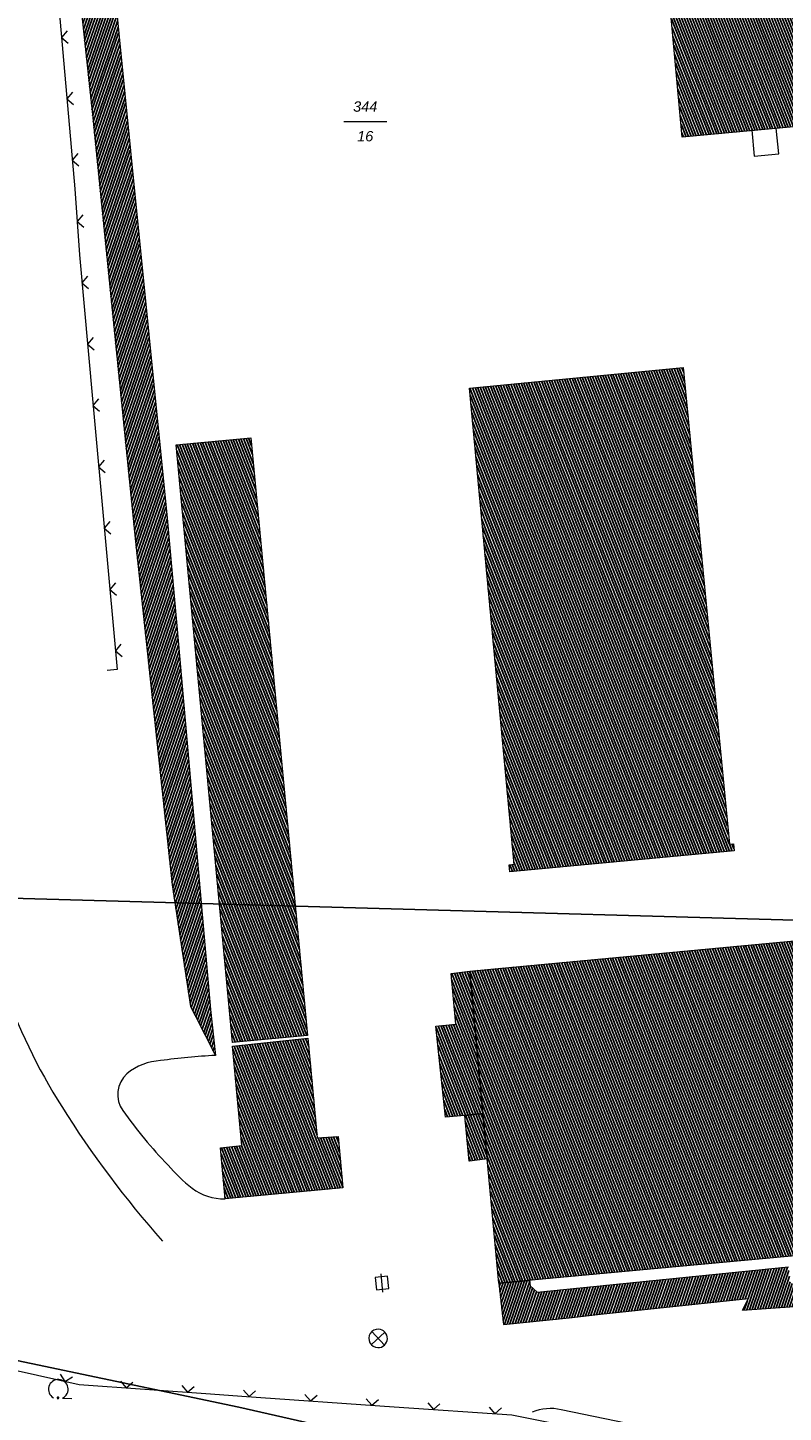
# Model space of a CAD drawing. Header units: metres. Extents: x 345144 to 348639, y 5629211 to 5635235.
# Tile 872 of 1056: x 347902 to 347964, y 5630395 to 5630508. Entities that reach past the tile are written whole.
import ezdxf
from ezdxf.enums import TextEntityAlignment as Align

# ---------------------------------------------------------------- set-up
doc = ezdxf.new("R2010")
doc.units = ezdxf.units.M
doc.header["$MEASUREMENT"] = 0
for name, color, linetype in [('028 Geländeform', 7, 'Continuous'), ('065-066 Ver_Entsorgung', 7, 'Continuous'), ('065-066 Ver_Entsorgung Ausg.', 7, 'Continuous'), ('081-083 Topographie', 7, 'Continuous'), ('AX Flurstück', 7, 'Continuous'), ('AX Gebäude', 7, 'Continuous'), ('Blatt', 7, 'Continuous'), ('Definitionslinie', 7, 'Continuous'), ('Präsentationsobjekt -Text (punktförmig)', 7, 'Continuous')]:
    doc.layers.add(name, color=color, linetype=linetype)
doc.styles.add('ARIALIT', font='ariali.ttf', dxfattribs={"height": 1})
pattern_1 = [(250.9552151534, (0, 0), (0.1890527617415, -0.065261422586), [])]
pattern_2 = [(111.5294117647, (0, 0), (-0.186045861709, -0.07339575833), [])]

# ---------------------------------------------------------------- blocks, each defined once
blk = doc.blocks.new('alk_3504_nrw')
at = {"color": 134, "lineweight": 5, "true_color": 0x00b2b2, "flags": 128}
for points in [[(-0.729333, -0.684), (-0.707333, -0.707333), (0.707333, 0.707333)], [(-0.707333, 0.707333), (0.707333, -0.707333)]]:
    blk.add_lwpolyline(points, dxfattribs=at)
at = {"color": 134, "lineweight": 5, "true_color": 0x00b2b2}
for start, end in [(90, -90), (-90, 90)]:
    blk.add_arc((0, 0), 1, start, end, dxfattribs=at)
blk = doc.blocks.new('alk_7100_nrwx2')
at = {"true_color": 0x2e2e2e}
h = blk.add_hatch(color=250, dxfattribs=at)
edge = h.paths.add_edge_path(flags=0)
edge.add_arc((0.024073, -0.597267), 0.057254, 180, 360, ccw=False)
edge.add_arc((0.024073, -0.597267), 0.057255, 0, 180, ccw=False)
at = {"color": 250, "lineweight": 5, "true_color": 0x2e2e2e, "flags": 128}
blk.add_lwpolyline([(0.349382, -0.597267), (1, -0.597267)], dxfattribs=at)
at = {"color": 250, "lineweight": 5, "true_color": 0x2e2e2e}
for centre, radius, start, end in [((0.024073, 0.012362), 0.690995, -61.91481688, -118.08518312), ((0.024073, -0.597267), 0.057255, 0, 180), ((0.024073, -0.597267), 0.057254, 180, 0)]:
    blk.add_arc(centre, radius, start, end, dxfattribs=at)
blk = doc.blocks.new('3488_swc')
at = {"color": 7, "lineweight": 5, "flags": 128}
for points in [[(1, 0), (-1, 0)], [(0.666667, 0.666667), (-0.666667, 0.666667), (-0.666667, -0.666667), (0.666667, -0.666667), (0.666667, 0.666667)]]:
    blk.add_lwpolyline(points, dxfattribs=at)

msp = doc.modelspace()

# ---------------------------------------------------------------- hatches: boundary and pattern name
at = {"layer": '028 Geländeform', "true_color": 0xb27500}
h = msp.add_hatch(dxfattribs=at)
h.set_pattern_fill('_USER', color=44, scale=0.2, angle=250.95521515, style=0, pattern_type=0)
h.set_pattern_definition(pattern_1)
h.paths.add_polyline_path([(347913.96, 5630438.075), (347910.989, 5630465.964), (347910.989, 5630465.964), (347907.482, 5630500.623), (347907.482, 5630500.623), (347906.502, 5630509.934), (347906.502, 5630509.934), (347906.477125, 5630510.096), (347906.455703, 5630510.258234), (347906.434281, 5630510.420469), (347906.416312, 5630510.582938), (347906.398344, 5630510.745406), (347906.383828, 5630510.908109), (347906.369313, 5630511.070813), (347906.35825, 5630511.23375), (347906.347188, 5630511.396688), (347906.339578, 5630511.559859), (347906.331969, 5630511.723031), (347906.327813, 5630511.886438), (347906.323656, 5630512.049844), (347906.322953, 5630512.213484), (347906.32225, 5630512.377125), (347906.325, 5630512.541), (347906.325, 5630512.541), (347906.339625, 5630512.8115), (347906.371219, 5630513.076359), (347906.402813, 5630513.341219), (347906.451375, 5630513.600438), (347906.499938, 5630513.859656), (347906.565469, 5630514.113234), (347906.631, 5630514.366812), (347906.7135, 5630514.61475), (347906.796, 5630514.862688), (347906.895469, 5630515.104984), (347906.994938, 5630515.347281), (347907.111375, 5630515.583938), (347907.227813, 5630515.820594), (347907.361219, 5630516.051609), (347907.494625, 5630516.282625), (347907.645, 5630516.508), (347907.645, 5630516.508), (347909.433, 5630515.655), (347909.433, 5630515.655), (347909.376375, 5630515.419875), (347909.329578, 5630515.184031), (347909.282781, 5630514.948188), (347909.245813, 5630514.711625), (347909.208844, 5630514.475063), (347909.181703, 5630514.237781), (347909.154562, 5630514.0005), (347909.13725, 5630513.7625), (347909.119938, 5630513.5245), (347909.112453, 5630513.285781), (347909.104969, 5630513.047062), (347909.107312, 5630512.807625), (347909.109656, 5630512.568187), (347909.121828, 5630512.328031), (347909.134, 5630512.087875), (347909.156, 5630511.847), (347909.156, 5630511.847), (347910.561, 5630497.685), (347910.561, 5630497.685), (347913.535, 5630467.846), (347913.535, 5630467.846), (347914.492, 5630457.312), (347914.492, 5630457.312), (347917.057, 5630427.954), (347917.057, 5630427.954), (347917.457, 5630424.238), (347917.457, 5630424.238), (347915.821, 5630427.475), (347915.821, 5630427.475), (347915.454, 5630428.2), (347915.454, 5630428.2)], flags=0)
h = msp.add_hatch(dxfattribs=at)
h.set_pattern_fill('_USER', color=44, scale=0.2, angle=250.95521515, style=0, pattern_type=0)
h.set_pattern_definition(pattern_1)
h.paths.add_polyline_path([(347943.565, 5630405.004), (347963.965, 5630407.061), (347963.965, 5630407.061), (347964.122, 5630405.701), (347964.122, 5630405.701), (347970.489, 5630406.294), (347970.489, 5630406.294), (347970.6, 5630404.285), (347970.6, 5630404.285), (347960.227, 5630403.553), (347960.227, 5630403.553), (347960.707, 5630404.506), (347960.707, 5630404.506), (347948.712, 5630403.236), (347948.712, 5630403.236), (347946.176, 5630402.921), (347946.176, 5630402.921), (347940.833, 5630402.386), (347940.833, 5630402.386), (347940.468, 5630405.738), (347940.468, 5630405.738), (347942.961, 5630405.971), (347942.961, 5630405.971), (347942.993, 5630405.53), (347942.993, 5630405.53)], flags=0)
at = {"layer": 'AX Gebäude', "true_color": 0x4f4f4f}
h = msp.add_hatch(dxfattribs=at)
h.set_pattern_fill('_USER', color=251, scale=0.2, angle=111.52941176, style=0, pattern_type=0)
h.set_pattern_definition(pattern_2)
h.paths.add_polyline_path([(347954.205, 5630511.148), (348006.708, 5630516.026), (348007.867, 5630503.648), (347955.347, 5630498.793)], flags=0)
h = msp.add_hatch(dxfattribs=at)
h.set_pattern_fill('_USER', color=251, scale=0.2, angle=111.52941176, style=0, pattern_type=0)
h.set_pattern_definition(pattern_2)
h.paths.add_polyline_path([(347938.074, 5630478.414), (347955.427, 5630480.074), (347959.166, 5630441.391), (347959.501, 5630441.422), (347959.556, 5630440.846), (347941.355, 5630439.144), (347941.302, 5630439.72), (347941.705, 5630439.757)], flags=0)
h = msp.add_hatch(dxfattribs=at)
h.set_pattern_fill('_USER', color=251, scale=0.2, angle=111.52941176, style=0, pattern_type=0)
h.set_pattern_definition(pattern_2)
h.paths.add_polyline_path([(347914.278, 5630473.81), (347920.339, 5630474.365), (347924.944, 5630425.851), (347918.858, 5630425.298)], flags=0)
h = msp.add_hatch(dxfattribs=at)
h.set_pattern_fill('_USER', color=251, scale=0.2, angle=111.52941176, style=0, pattern_type=0)
h.set_pattern_definition(pattern_2)
h.paths.add_polyline_path([(347963.915, 5630407.926), (347940.468, 5630405.738), (347939.527, 5630415.833), (347939.175, 5630419.524), (347938.096, 5630431.091), (347967.918, 5630433.862), (347968.306, 5630429.614), (347969.339, 5630418.595), (347970.281, 5630408.52)], flags=0)
h = msp.add_hatch(dxfattribs=at)
h.set_pattern_fill('_USER', color=251, scale=0.2, angle=111.52941176, style=0, pattern_type=0)
h.set_pattern_definition(pattern_2)
h.paths.add_polyline_path([(347936.586, 5630430.882), (347938.096, 5630431.091), (347939.175, 5630419.524), (347937.69, 5630419.37), (347936.133, 5630419.223), (347935.362, 5630426.619), (347936.98, 5630426.774)], flags=0)
h = msp.add_hatch(dxfattribs=at)
h.set_pattern_fill('_USER', color=251, scale=0.2, angle=111.52941176, style=0, pattern_type=0)
h.set_pattern_definition(pattern_2)
h.paths.add_polyline_path([(347918.845, 5630424.979), (347924.965, 5630425.628), (347925.728, 5630417.554), (347927.423, 5630417.655), (347927.814, 5630413.477), (347918.242, 5630412.595), (347917.879, 5630416.732), (347919.609, 5630416.932)], flags=0)
h = msp.add_hatch(dxfattribs=at)
h.set_pattern_fill('_USER', color=251, scale=0.2, angle=111.52941176, style=0, pattern_type=0)
h.set_pattern_definition(pattern_2)
h.paths.add_polyline_path([(347937.69, 5630419.37), (347939.175, 5630419.524), (347939.527, 5630415.833), (347938.049, 5630415.643)], flags=0)

# ---------------------------------------------------------------- linework, layer by layer
at = {"layer": '081-083 Topographie', "color": 7, "linetype": 'Continuous', "lineweight": 5}
for centre, radius, start, end in [((347943.468, 5630444.628), 45.628778, -161.36650814, -147.46312587), ((347913.269, 5630419.151), 4.673799, 93.09074966, 129.69569191), ((347920.169, 5630371.896), 52.412211, 92.96601826, 97.8428575), ((347911.815, 5630421.065), 2.274442, 132.30927434, -144.79330482), ((347975.033, 5630463.905), 82.610521, -147.96638597, -138.48712804), ((347939.56, 5630440.597), 36.204534, -144.85123491, -135.76207834), ((347925.106, 5630425.21), 15.144037, -139.32196687, -129.05274889), ((347918.146, 5630416.913), 4.31902, -126.69744039, -88.72638054)]:
    msp.add_arc(centre, radius, start, end, dxfattribs=at)
at = {"layer": 'AX Flurstück', "color": 8, "linetype": 'Continuous', "lineweight": 13, "true_color": 0x808080, "flags": 128}
for points in [[(348018.378, 5630526.155), (348027.25, 5630429.001), (348024.197, 5630413.474), (348021.431, 5630407.953), (348018.131, 5630400.852), (348012.399, 5630393.76), (348007.329, 5630389.393), (348001.502, 5630386.358), (347994.766, 5630384.86), (347987.378, 5630384.52), (347978.661, 5630384.744), (347975.149, 5630384.987), (347966.424, 5630386.742), (347950.191, 5630388.662), (347919.355, 5630395.668), (347874.559, 5630405.102), (347823.134, 5630415.917), (347814.031, 5630508.902)], [(347874.559, 5630405.102), (347919.355, 5630395.668), (347950.191, 5630388.662), (347966.424, 5630386.742), (347979.045, 5630383.367), (347989.438, 5630379.073), (348005.789, 5630375.887), (348015.54, 5630376.001), (348024.098, 5630380.717), (348029.596, 5630388.709), (348030.965, 5630398.28), (348032.862, 5630351.122), (348031.359, 5630325.446), (348029.914, 5630337.412), (348029.541, 5630345.493), (348027.549, 5630351.628), (348023.291, 5630356.664), (348017.779, 5630359.91), (348012.182, 5630361.318), (347966.457, 5630371.781), (347951.033, 5630375.879), (347917.315, 5630384.103), (347872.215, 5630393.72)]]:
    msp.add_lwpolyline(points, dxfattribs=at)
at = {"layer": 'AX Gebäude', "color": 7, "linetype": 'Continuous', "lineweight": 5, "flags": 128}
for points in [[(347954.205, 5630511.148), (348006.708, 5630516.026), (348007.867, 5630503.648), (347955.347, 5630498.793), (347954.205, 5630511.148)], [(347938.074, 5630478.414), (347955.427, 5630480.074), (347959.166, 5630441.391), (347959.501, 5630441.422), (347959.556, 5630440.846), (347941.355, 5630439.144), (347941.302, 5630439.72), (347941.705, 5630439.757), (347938.074, 5630478.414)], [(347914.278, 5630473.81), (347920.339, 5630474.365), (347924.944, 5630425.851), (347918.858, 5630425.298), (347914.278, 5630473.81)], [(347963.915, 5630407.926), (347940.468, 5630405.738), (347939.527, 5630415.833), (347939.175, 5630419.524), (347938.096, 5630431.091), (347967.918, 5630433.862), (347968.306, 5630429.614), (347969.339, 5630418.595), (347970.281, 5630408.52), (347963.915, 5630407.926)], [(347936.586, 5630430.882), (347938.096, 5630431.091), (347939.175, 5630419.524), (347937.69, 5630419.37), (347936.133, 5630419.223), (347935.362, 5630426.619), (347936.98, 5630426.774), (347936.586, 5630430.882)], [(347918.845, 5630424.979), (347924.965, 5630425.628), (347925.728, 5630417.554), (347927.423, 5630417.655), (347927.814, 5630413.477), (347918.242, 5630412.595), (347917.879, 5630416.732), (347919.609, 5630416.932), (347918.845, 5630424.979)], [(347937.69, 5630419.37), (347939.175, 5630419.524), (347939.527, 5630415.833), (347938.049, 5630415.643), (347937.69, 5630419.37)]]:
    msp.add_lwpolyline(points, dxfattribs=at)
at = {"layer": 'Blatt', "color": 205, "linetype": 'Continuous', "lineweight": 5, "true_color": 0x873099, "flags": 128}
for points in [[(347867.426, 5630688.019), (348009.874, 5630684.008), (348023.631, 5630546.345), (348034.821, 5630453.592), (348035.781, 5630433.206), (347860.388, 5630438.144), (347867.426, 5630688.019)], [(348035.052, 5630235.623), (347986.998, 5630184.504), (347853.351, 5630188.267), (347860.388, 5630438.144), (348035.781, 5630433.206), (348037.99, 5630386.322), (348038.853, 5630367.26), (348034.949, 5630313.579), (348035.052, 5630235.623)]]:
    msp.add_lwpolyline(points, dxfattribs=at)
at = {"layer": 'Definitionslinie', "color": 7, "linetype": 'Continuous', "lineweight": 5, "flags": 128}
for points in [[(347952.571, 5630520.981), (347952.485, 5630521.927), (347950.973, 5630538.673), (347950.021, 5630549.272), (347948.865, 5630561.855), (347947.701, 5630574.379), (347939.506, 5630573.103), (347929.564, 5630571.519), (347919.559, 5630569.951), (347907.095, 5630568.008), (347899.762, 5630566.797), (347900.531, 5630557.877), (347900.711, 5630555.789), (347901.19, 5630550.23), (347902.3, 5630537.589), (347903.168, 5630527.556), (347904.481, 5630512.441), (347906.055, 5630494.6), (347906.427, 5630489.233), (347907.504, 5630477.236), (347909.486, 5630455.567), (347908.686, 5630455.486)], [(347905.426, 5630507.421), (347904.972, 5630506.879), (347905.514, 5630506.426)], [(347905.865, 5630502.442), (347905.411, 5630501.9), (347905.953, 5630501.446)], [(347906.304, 5630497.462), (347905.85, 5630496.92), (347906.392, 5630496.465)], [(347906.704, 5630492.469), (347906.24, 5630491.936), (347906.773, 5630491.472)], [(347907.085, 5630487.495), (347906.632, 5630486.952), (347907.175, 5630486.499)], [(347907.532, 5630482.516), (347907.079, 5630481.973), (347907.622, 5630481.52)], [(347907.978, 5630477.537), (347907.526, 5630476.994), (347908.069, 5630476.542)], [(347908.434, 5630472.559), (347907.981, 5630472.016), (347908.525, 5630471.563)], [(347908.889, 5630467.581), (347908.437, 5630467.037), (347908.98, 5630466.585)], [(347909.345, 5630462.602), (347908.893, 5630462.059), (347909.436, 5630461.607)], [(347909.8, 5630457.624), (347909.348, 5630457.08), (347909.892, 5630456.628)], [(347864.303, 5630406.91), (347865.938, 5630406.55), (347873.808, 5630404.817), (347875.361, 5630404.466), (347906.396, 5630397.518), (347917.075, 5630396.76), (347917.075, 5630396.76), (347919.594, 5630396.581), (347919.594, 5630396.581), (347931.966, 5630395.702), (347941.512, 5630395.056), (347942.465, 5630394.865), (347954.036, 5630392.537), (347974.361, 5630388.48)], [(347904.879, 5630398.371), (347905.258, 5630397.773), (347905.855, 5630398.152)], [(347909.756, 5630397.781), (347910.219, 5630397.247), (347910.753, 5630397.71)], [(347914.743, 5630397.427), (347915.206, 5630396.892), (347915.74, 5630397.356)], [(347919.73, 5630397.073), (347920.192, 5630396.539), (347920.726, 5630397.001)], [(347924.717, 5630396.718), (347925.179, 5630396.184), (347925.713, 5630396.648)], [(347929.703, 5630396.365), (347930.166, 5630395.83), (347930.7, 5630396.293)], [(347934.689, 5630396.019), (347935.154, 5630395.487), (347935.686, 5630395.952)], [(347939.676, 5630395.681), (347940.141, 5630395.149), (347940.673, 5630395.614)]]:
    msp.add_lwpolyline(points, dxfattribs=at)
at = {"layer": 'Definitionslinie', "color": 44, "linetype": 'Continuous', "lineweight": 5, "true_color": 0xb27500, "flags": 128}
for points in [[(347909.156, 5630511.847), (347910.561, 5630497.685)], [(347906.502, 5630509.934), (347907.482, 5630500.623)], [(347907.482, 5630500.623), (347910.989, 5630465.964)], [(347910.561, 5630497.685), (347913.535, 5630467.846)], [(347913.535, 5630467.846), (347914.492, 5630457.312)], [(347910.989, 5630465.964), (347913.96, 5630438.075)], [(347914.492, 5630457.312), (347917.057, 5630427.954)], [(347913.96, 5630438.075), (347915.454, 5630428.2)], [(347915.454, 5630428.2), (347915.821, 5630427.475)], [(347915.821, 5630427.475), (347917.457, 5630424.238)], [(347917.057, 5630427.954), (347917.457, 5630424.238)], [(347943.565, 5630405.004), (347963.965, 5630407.061)], [(347940.468, 5630405.738), (347942.961, 5630405.971)], [(347942.961, 5630405.971), (347942.993, 5630405.53)], [(347940.468, 5630405.738), (347940.833, 5630402.386)], [(347942.993, 5630405.53), (347943.565, 5630405.004)], [(347948.712, 5630403.236), (347960.707, 5630404.506)], [(347960.227, 5630403.553), (347960.707, 5630404.506)], [(347960.227, 5630403.553), (347970.6, 5630404.285)], [(347940.833, 5630402.386), (347946.176, 5630402.921)], [(347946.176, 5630402.921), (347948.712, 5630403.236)]]:
    msp.add_lwpolyline(points, dxfattribs=at)
at = {"layer": 'Definitionslinie', "color": 250, "linetype": 'Continuous', "lineweight": 13, "true_color": 0x2e2e2e, "flags": 128}
msp.add_lwpolyline([(347960.992, 5630499.342), (347961.189, 5630497.245), (347963.172, 5630497.421), (347962.975, 5630499.528)], dxfattribs=at)
at = {"layer": 'Definitionslinie', "color": 219, "linetype": 'Continuous', "lineweight": 5, "true_color": 0x5c3d57, "flags": 128}
msp.add_lwpolyline([(347998.157, 5630404.802), (347984.696, 5630397.405), (347985.392, 5630388.969), (347980.058, 5630388.485), (347956.926, 5630393.108), (347945.527, 5630395.468)], dxfattribs=at)
at = {"layer": 'Definitionslinie', "color": 7, "linetype": 'Continuous', "lineweight": 5}
for centre, radius, start, end in [((347943.468, 5630444.628), 45.628778, -161.36650814, -147.46312587), ((347913.269, 5630419.151), 4.673483, 93.09074966, 129.69569191), ((347920.169, 5630371.896), 52.412262, 92.96601826, 97.8428575), ((347911.815, 5630421.065), 2.273958, 132.30927434, -144.79330482), ((347975.033, 5630463.905), 82.610521, -147.96638597, -138.48712804), ((347939.56, 5630440.597), 36.204534, -144.85123491, -135.76207834), ((347925.106, 5630425.21), 15.144037, -139.32196687, -129.05274889), ((347918.146, 5630416.913), 4.31902, -126.69744039, -88.72638054)]:
    msp.add_arc(centre, radius, start, end, dxfattribs=at)
at = {"layer": 'Definitionslinie', "color": 219, "linetype": 'Continuous', "lineweight": 5, "true_color": 0x5c3d57}
msp.add_arc((347944.657, 5630391.808), 3.761981, 76.62866803, 113.30058645, dxfattribs=at)
at = {"layer": 'Präsentationsobjekt -Text (punktförmig)', "color": 251, "linetype": 'Continuous', "lineweight": 13, "true_color": 0x5e5e5e, "flags": 128}
msp.add_lwpolyline([(347927.8794, 5630500.06952), (347931.3606, 5630500.06952)], dxfattribs=at)

# ---------------------------------------------------------------- block references
at = {"layer": '065-066 Ver_Entsorgung', "xscale": 0.75, "yscale": 0.75, "rotation": -2.325521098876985}
msp.add_blockref('alk_3504_nrw', (347930.667, 5630401.264), dxfattribs=at)
at = {"layer": '065-066 Ver_Entsorgung Ausg.', "xscale": 0.75, "yscale": 0.75, "rotation": -84.27750800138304}
msp.add_blockref('3488_swc', (347930.986, 5630405.764), dxfattribs=at)
at = {"layer": '081-083 Topographie', "xscale": 1.15275, "yscale": 1.15275, "rotation": -2.326094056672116}
msp.add_blockref('alk_7100_nrwx2', (347904.687, 5630397.117), dxfattribs=at)

# ---------------------------------------------------------------- texts
at = {"layer": 'Präsentationsobjekt -Text (punktförmig)', "color": 8, "true_color": 0x808080, "style": 'ARIALIT'}
for s, p in [('344', (347929.62, 5630501.27288)), ('16', (347929.62, 5630498.86616))]:
    msp.add_text(s, height=0.8421, dxfattribs=at).set_placement(p, align=Align.MIDDLE_CENTER)

doc.saveas('drawing.dxf')
